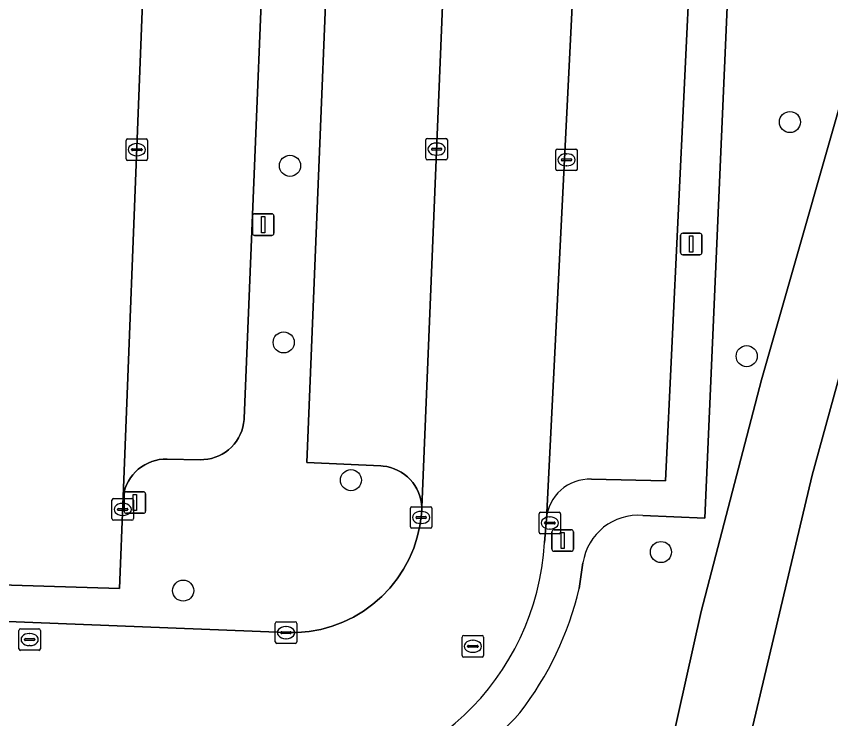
# Model space of a CAD drawing. Extents: x 161354 to 162026, y 386504 to 387460.
# Drawn here: x 161850.82 to 161888.56, y 386584.26 to 386616.82 of the extents above; entities that cross this region are included whole.
import ezdxf

# ---------------------------------------------------------------- set-up
doc = ezdxf.new("R2010")
doc.units = 0
for name, color, linetype in [('IMGEO_Boom', 7, 'Continuous'), ('IMGEO_Fietspad_gesloten', 7, 'Continuous'), ('IMGEO_Groenvoorziening', 7, 'Continuous'), ('IMGEO_Kolk', 7, 'Continuous'), ('IMGEO_Lichtmast', 7, 'Continuous'), ('IMGEO_Loofbos', 7, 'Continuous'), ('IMGEO_Parkeervlak_open', 7, 'Continuous'), ('IMGEO_Rijbaan_lokaal_open', 7, 'Continuous'), ('IMGEO_Rioolput', 7, 'Continuous'), ('IMGEO_Voetpad_open', 7, 'Continuous')]:
    doc.layers.add(name, color=color, linetype=linetype)

msp = doc.modelspace()

# ---------------------------------------------------------------- linework, layer by layer
at = {"layer": 'IMGEO_Boom'}
for centre in [(161886.672, 386611.917), (161863.503, 386609.89), (161863.211, 386601.7), (161884.67, 386601.065), (161866.326, 386595.315), (161880.694, 386591.984), (161858.553, 386590.195)]:
    msp.add_circle(centre, 0.489, dxfattribs=at)
at = {"layer": 'IMGEO_Fietspad_gesloten'}
msp.add_lwpolyline([(161903.78, 386658.264), (161898.226, 386641.486), (161894.696, 386630.28), (161890.098, 386616.576), (161885.355, 386599.961), (161882.558, 386589.231), (161881.132, 386582.855), (161879.125, 386572.213), (161878.21, 386566.397), (161877.566, 386561.139), (161876.722, 386553.592), (161875.362, 386541.23), (161878.389, 386540.917), (161879.568, 386550.833), (161881.557, 386565.903), (161884.4, 386581.575), (161887.702, 386595.552), (161893.216, 386615.601), (161906.984, 386659.234)], dxfattribs=at)
at = {"layer": 'IMGEO_Groenvoorziening'}
msp.add_lwpolyline([(161906.984, 386659.234), (161893.216, 386615.601), (161887.702, 386595.552), (161884.4, 386581.575), (161881.557, 386565.903), (161879.568, 386550.833), (161878.389, 386540.917), (161878.324, 386540.366), (161878.164, 386538.17)], dxfattribs=at)
at = {"layer": 'IMGEO_Kolk'}
for p, q in [((161855.904, 386610.211), (161855.904, 386611.063)), ((161855.979, 386611.137), (161856.831, 386611.137)), ((161856.905, 386611.063), (161856.905, 386610.211)), ((161869.798, 386610.236), (161869.798, 386611.088)), ((161869.873, 386611.162), (161870.725, 386611.162)), ((161870.799, 386611.088), (161870.799, 386610.236)), ((161856.163, 386610.631), (161856.163, 386610.643)), ((161856.206, 386610.68), (161856.604, 386610.68)), ((161856.392, 386610.917), (161856.417, 386610.917)), ((161856.647, 386610.643), (161856.647, 386610.631)), ((161870.057, 386610.656), (161870.057, 386610.668)), ((161870.495, 386610.619), (161870.097, 386610.619)), ((161870.1, 386610.705), (161870.498, 386610.705)), ((161870.286, 386610.942), (161870.311, 386610.942)), ((161870.541, 386610.668), (161870.541, 386610.656)), ((161875.894, 386610.667), (161876.746, 386610.667)), ((161856.601, 386610.594), (161856.203, 386610.594)), ((161856.415, 386610.357), (161856.39, 386610.357)), ((161870.309, 386610.382), (161870.284, 386610.382)), ((161875.819, 386609.741), (161875.819, 386610.593)), ((161876.307, 386610.447), (161876.332, 386610.447)), ((161876.82, 386610.593), (161876.82, 386609.741)), ((161856.831, 386610.137), (161855.979, 386610.137)), ((161870.725, 386610.162), (161869.873, 386610.162)), ((161876.078, 386610.161), (161876.078, 386610.173)), ((161876.516, 386610.124), (161876.118, 386610.124)), ((161876.121, 386610.21), (161876.519, 386610.21)), ((161876.33, 386609.887), (161876.305, 386609.887)), ((161876.562, 386610.173), (161876.562, 386610.161)), ((161876.746, 386609.667), (161875.894, 386609.667)), ((161855.25, 386593.533), (161855.25, 386594.385)), ((161855.325, 386594.459), (161856.177, 386594.459)), ((161856.251, 386594.385), (161856.251, 386593.533)), ((161855.552, 386594.002), (161855.95, 386594.002)), ((161855.738, 386594.239), (161855.763, 386594.239)), ((161869.081, 386593.159), (161869.081, 386594.011)), ((161869.156, 386594.085), (161870.008, 386594.085)), ((161870.082, 386594.011), (161870.082, 386593.159)), ((161855.509, 386593.953), (161855.509, 386593.965)), ((161855.947, 386593.916), (161855.549, 386593.916)), ((161855.761, 386593.679), (161855.736, 386593.679)), ((161855.993, 386593.965), (161855.993, 386593.953)), ((161869.383, 386593.628), (161869.781, 386593.628)), ((161869.569, 386593.865), (161869.594, 386593.865)), ((161875.045, 386592.904), (161875.045, 386593.756)), ((161875.12, 386593.83), (161875.972, 386593.83)), ((161876.046, 386593.756), (161876.046, 386592.904)), ((161856.177, 386593.459), (161855.325, 386593.459)), ((161869.34, 386593.579), (161869.34, 386593.591)), ((161869.778, 386593.542), (161869.38, 386593.542)), ((161869.592, 386593.305), (161869.567, 386593.305)), ((161869.824, 386593.591), (161869.824, 386593.579)), ((161875.304, 386593.324), (161875.304, 386593.336)), ((161875.742, 386593.287), (161875.344, 386593.287)), ((161875.347, 386593.373), (161875.745, 386593.373)), ((161875.533, 386593.61), (161875.558, 386593.61)), ((161875.788, 386593.336), (161875.788, 386593.324)), ((161870.008, 386593.085), (161869.156, 386593.085)), ((161875.556, 386593.05), (161875.531, 386593.05)), ((161875.972, 386592.83), (161875.12, 386592.83)), ((161862.893, 386588.746), (161863.745, 386588.746)), ((161862.818, 386587.82), (161862.818, 386588.672)), ((161863.306, 386588.526), (161863.331, 386588.526)), ((161863.819, 386588.672), (161863.819, 386587.82)), ((161863.077, 386588.24), (161863.077, 386588.252)), ((161863.515, 386588.203), (161863.117, 386588.203)), ((161863.12, 386588.289), (161863.518, 386588.289)), ((161863.329, 386587.966), (161863.304, 386587.966)), ((161863.561, 386588.252), (161863.561, 386588.24)), ((161863.745, 386587.746), (161862.893, 386587.746))]:
    msp.add_line(p, q, dxfattribs=at)
for points in [[(161855.904, 386610.211), (161855.904, 386611.063)], [(161855.979, 386611.137), (161856.831, 386611.137)], [(161856.905, 386611.063), (161856.905, 386610.211)], [(161869.798, 386610.236), (161869.798, 386611.088)], [(161869.873, 386611.162), (161870.725, 386611.162)], [(161870.799, 386611.088), (161870.799, 386610.236)], [(161875.894, 386610.667), (161876.746, 386610.667)], [(161875.819, 386609.741), (161875.819, 386610.593)], [(161876.82, 386610.593), (161876.82, 386609.741)], [(161856.831, 386610.137), (161855.979, 386610.137)], [(161870.725, 386610.162), (161869.873, 386610.162)], [(161876.746, 386609.667), (161875.894, 386609.667)], [(161855.25, 386593.533), (161855.25, 386594.385)], [(161855.325, 386594.459), (161856.177, 386594.459)], [(161856.251, 386594.385), (161856.251, 386593.533)], [(161869.081, 386593.159), (161869.081, 386594.011)], [(161869.156, 386594.085), (161870.008, 386594.085)], [(161870.082, 386594.011), (161870.082, 386593.159)], [(161875.045, 386592.904), (161875.045, 386593.756)], [(161875.12, 386593.83), (161875.972, 386593.83)], [(161876.046, 386593.756), (161876.046, 386592.904)], [(161856.177, 386593.459), (161855.325, 386593.459)], [(161870.008, 386593.085), (161869.156, 386593.085)], [(161875.972, 386592.83), (161875.12, 386592.83)], [(161862.893, 386588.746), (161863.745, 386588.746)], [(161862.818, 386587.82), (161862.818, 386588.672)], [(161863.819, 386588.672), (161863.819, 386587.82)], [(161863.745, 386587.746), (161862.893, 386587.746)]]:
    msp.add_lwpolyline(points, dxfattribs=at)
for centre, radius, start, end in [((161855.981, 386611.061), 0.0765, 91.552, 178.448), ((161855.981, 386611.061), 0.0765, 91.552, 178.448), ((161856.829, 386611.061), 0.0765, 1.552, 88.448), ((161856.829, 386611.061), 0.0765, 1.552, 88.448), ((161869.875, 386611.086), 0.0765, 91.552, 178.448), ((161869.875, 386611.086), 0.0765, 91.552, 178.448), ((161870.723, 386611.086), 0.0765, 1.552, 88.448), ((161870.723, 386611.086), 0.0765, 1.552, 88.448), ((161856.203, 386610.64), 0.0403, 85.8775, 175.7526), ((161856.2, 386610.63), 0.0366, 178.938, 274.7102), ((161856.604, 386610.637), 0.043, 264.8664, 352.4533), ((161856.608, 386610.642), 0.0386, 1.7309, 96.639), ((161870.097, 386610.665), 0.0403, 85.8775, 175.7526), ((161870.094, 386610.655), 0.0366, 178.938, 274.7102), ((161870.498, 386610.662), 0.043, 264.8664, 352.4533), ((161870.502, 386610.667), 0.0386, 1.7309, 96.639), ((161875.896, 386610.591), 0.0765, 91.552, 178.448), ((161875.896, 386610.591), 0.0765, 91.552, 178.448), ((161876.744, 386610.591), 0.0765, 1.552, 88.448), ((161876.744, 386610.591), 0.0765, 1.552, 88.448), ((161869.875, 386610.238), 0.0765, 181.552, 268.448), ((161869.875, 386610.238), 0.0765, 181.552, 268.448), ((161870.723, 386610.238), 0.0765, 271.552, 358.448), ((161870.723, 386610.238), 0.0765, 271.552, 358.448), ((161855.981, 386610.213), 0.0765, 181.552, 268.448), ((161855.981, 386610.213), 0.0765, 181.552, 268.448), ((161856.829, 386610.213), 0.0765, 271.552, 358.448), ((161856.829, 386610.213), 0.0765, 271.552, 358.448), ((161876.118, 386610.17), 0.0403, 85.8775, 175.7526), ((161876.115, 386610.16), 0.0366, 178.938, 274.7102), ((161876.519, 386610.167), 0.043, 264.8664, 352.4533), ((161876.523, 386610.172), 0.0386, 1.7309, 96.639), ((161875.896, 386609.743), 0.0765, 181.552, 268.448), ((161875.896, 386609.743), 0.0765, 181.552, 268.448), ((161876.744, 386609.743), 0.0765, 271.552, 358.448), ((161876.744, 386609.743), 0.0765, 271.552, 358.448), ((161855.327, 386594.383), 0.0765, 91.552, 178.448), ((161855.327, 386594.383), 0.0765, 91.552, 178.448), ((161856.175, 386594.383), 0.0765, 1.552, 88.448), ((161856.175, 386594.383), 0.0765, 1.552, 88.448), ((161855.549, 386593.962), 0.0403, 85.8775, 175.7526), ((161855.954, 386593.964), 0.0386, 1.7309, 96.639), ((161869.158, 386594.009), 0.0765, 91.552, 178.448), ((161869.158, 386594.009), 0.0765, 91.552, 178.448), ((161870.006, 386594.009), 0.0765, 1.552, 88.448), ((161870.006, 386594.009), 0.0765, 1.552, 88.448), ((161855.546, 386593.952), 0.0366, 178.938, 274.7102), ((161855.95, 386593.959), 0.043, 264.8664, 352.4533), ((161869.38, 386593.588), 0.0403, 85.8775, 175.7526), ((161869.785, 386593.59), 0.0386, 1.7309, 96.639), ((161875.122, 386593.754), 0.0765, 91.552, 178.448), ((161875.122, 386593.754), 0.0765, 91.552, 178.448), ((161875.97, 386593.754), 0.0765, 1.552, 88.448), ((161875.97, 386593.754), 0.0765, 1.552, 88.448), ((161855.327, 386593.535), 0.0765, 181.552, 268.448), ((161855.327, 386593.535), 0.0765, 181.552, 268.448), ((161856.175, 386593.535), 0.0765, 271.552, 358.448), ((161856.175, 386593.535), 0.0765, 271.552, 358.448), ((161869.377, 386593.578), 0.0366, 178.938, 274.7102), ((161869.781, 386593.585), 0.043, 264.8664, 352.4533), ((161875.344, 386593.333), 0.0403, 85.8775, 175.7526), ((161875.341, 386593.323), 0.0366, 178.938, 274.7102), ((161875.745, 386593.33), 0.043, 264.8664, 352.4533), ((161875.749, 386593.335), 0.0386, 1.7309, 96.639), ((161869.158, 386593.161), 0.0765, 181.552, 268.448), ((161869.158, 386593.161), 0.0765, 181.552, 268.448), ((161870.006, 386593.161), 0.0765, 271.552, 358.448), ((161870.006, 386593.161), 0.0765, 271.552, 358.448), ((161875.122, 386592.906), 0.0765, 181.552, 268.448), ((161875.122, 386592.906), 0.0765, 181.552, 268.448), ((161875.97, 386592.906), 0.0765, 271.552, 358.448), ((161875.97, 386592.906), 0.0765, 271.552, 358.448), ((161862.895, 386588.67), 0.0765, 91.552, 178.448), ((161862.895, 386588.67), 0.0765, 91.552, 178.448), ((161863.743, 386588.67), 0.0765, 1.552, 88.448), ((161863.743, 386588.67), 0.0765, 1.552, 88.448), ((161863.117, 386588.249), 0.0403, 85.8775, 175.7526), ((161863.114, 386588.239), 0.0366, 178.938, 274.7102), ((161863.518, 386588.246), 0.043, 264.8664, 352.4533), ((161863.522, 386588.251), 0.0386, 1.7309, 96.639), ((161862.895, 386587.822), 0.0765, 181.552, 268.448), ((161862.895, 386587.822), 0.0765, 181.552, 268.448), ((161863.743, 386587.822), 0.0765, 271.552, 358.448), ((161863.743, 386587.822), 0.0765, 271.552, 358.448)]:
    msp.add_arc(centre, radius, start, end, dxfattribs=at)
for centre, major_axis, ratio, start_param, end_param in [((161856.391, 386610.637), (-0.387, 0.002), 0.722429, 4.712389, 7.853982), ((161856.416, 386610.637), (-0.39, 0.002), 0.717154, 1.570796, 4.712389), ((161870.285, 386610.662), (-0.387, 0.002), 0.722429, 4.712389, 7.853982), ((161870.31, 386610.662), (-0.39, 0.002), 0.717154, 1.570796, 4.712389), ((161876.306, 386610.167), (-0.387, 0.002), 0.722429, 4.712389, 7.853982), ((161876.331, 386610.167), (-0.39, 0.002), 0.717154, 1.570796, 4.712389), ((161855.737, 386593.959), (-0.387, 0.002), 0.722429, 4.712389, 7.853982), ((161855.762, 386593.959), (-0.39, 0.002), 0.717154, 1.570796, 4.712389), ((161869.568, 386593.585), (-0.387, 0.002), 0.722429, 4.712389, 7.853982), ((161869.593, 386593.585), (-0.39, 0.002), 0.717154, 1.570796, 4.712389), ((161875.532, 386593.33), (-0.387, 0.002), 0.722429, 4.712389, 7.853982), ((161875.557, 386593.33), (-0.39, 0.002), 0.717154, 1.570796, 4.712389), ((161863.305, 386588.246), (-0.387, 0.002), 0.722429, 4.712389, 7.853982), ((161863.33, 386588.246), (-0.39, 0.002), 0.717154, 1.570796, 4.712389)]:
    msp.add_ellipse(centre, major_axis=major_axis, ratio=ratio, start_param=start_param, end_param=end_param, dxfattribs=at)
at = {"layer": 'IMGEO_Lichtmast'}
for p, q in [((161861.864, 386607.663), (161862.654, 386607.663)), ((161862.654, 386607.663), (161861.864, 386607.663)), ((161861.764, 386606.763), (161861.764, 386607.563)), ((161861.764, 386607.563), (161861.764, 386606.763)), ((161862.754, 386607.563), (161862.754, 386606.763)), ((161862.754, 386606.763), (161862.754, 386607.563)), ((161862.654, 386606.663), (161861.864, 386606.663)), ((161861.864, 386606.663), (161862.654, 386606.663)), ((161881.604, 386605.866), (161881.604, 386606.666)), ((161881.604, 386606.666), (161881.604, 386605.866)), ((161881.704, 386606.766), (161882.494, 386606.766)), ((161882.494, 386606.766), (161881.704, 386606.766)), ((161882.594, 386606.666), (161882.594, 386605.866)), ((161882.594, 386605.866), (161882.594, 386606.666)), ((161882.494, 386605.766), (161881.704, 386605.766)), ((161881.704, 386605.766), (161882.494, 386605.766)), ((161855.92, 386594.778), (161856.71, 386594.778)), ((161856.71, 386594.778), (161855.92, 386594.778)), ((161855.82, 386593.878), (161855.82, 386594.678)), ((161855.82, 386594.678), (161855.82, 386593.878)), ((161856.81, 386594.678), (161856.81, 386593.878)), ((161856.81, 386593.878), (161856.81, 386594.678)), ((161856.71, 386593.778), (161855.92, 386593.778)), ((161855.92, 386593.778), (161856.71, 386593.778)), ((161875.645, 386592.117), (161875.645, 386592.917)), ((161875.645, 386592.917), (161875.645, 386592.117)), ((161875.745, 386593.017), (161876.535, 386593.017)), ((161876.535, 386593.017), (161875.745, 386593.017)), ((161876.635, 386592.917), (161876.635, 386592.117)), ((161876.635, 386592.117), (161876.635, 386592.917)), ((161876.535, 386592.017), (161875.745, 386592.017)), ((161875.745, 386592.017), (161876.535, 386592.017))]:
    msp.add_line(p, q, dxfattribs=at)
for points in [[(161862.184, 386607.538), (161862.334, 386607.538), (161862.334, 386606.788), (161862.184, 386606.788), (161862.184, 386607.538)], [(161882.024, 386606.641), (161882.174, 386606.641), (161882.174, 386605.891), (161882.024, 386605.891), (161882.024, 386606.641)], [(161856.24, 386594.653), (161856.39, 386594.653), (161856.39, 386593.903), (161856.24, 386593.903), (161856.24, 386594.653)], [(161876.065, 386592.892), (161876.215, 386592.892), (161876.215, 386592.142), (161876.065, 386592.142), (161876.065, 386592.892)]]:
    msp.add_lwpolyline(points, dxfattribs=at)
for centre, start, end in [((161861.864, 386607.563), 90, 180), ((161861.864, 386607.563), 90, 180), ((161862.654, 386607.563), 0, 90), ((161862.654, 386607.563), 360, 90), ((161861.864, 386606.763), 180, 270), ((161861.864, 386606.763), 180, 270), ((161862.654, 386606.763), 270, 0), ((161862.654, 386606.763), 270, 0), ((161881.704, 386606.666), 90, 180), ((161881.704, 386606.666), 90, 180), ((161882.494, 386606.666), 0, 90), ((161882.494, 386606.666), 360, 90), ((161881.704, 386605.866), 180, 270), ((161881.704, 386605.866), 180, 270), ((161882.494, 386605.866), 270, 0), ((161882.494, 386605.866), 270, 0), ((161855.92, 386594.678), 90, 180), ((161855.92, 386594.678), 90, 180), ((161856.71, 386594.678), 0, 90), ((161856.71, 386594.678), 360, 90), ((161855.92, 386593.878), 180, 270), ((161855.92, 386593.878), 180, 270), ((161856.71, 386593.878), 270, 0), ((161856.71, 386593.878), 270, 0), ((161875.745, 386592.917), 90, 180), ((161875.745, 386592.917), 90, 180), ((161876.535, 386592.917), 0, 90), ((161876.535, 386592.917), 360, 90), ((161875.745, 386592.117), 180, 270), ((161875.745, 386592.117), 180, 270), ((161876.535, 386592.117), 270, 0), ((161876.535, 386592.117), 270, 0)]:
    msp.add_arc(centre, 0.1, start, end, dxfattribs=at)
at = {"layer": 'IMGEO_Loofbos'}
for points in [[(161891.633, 386634.278), (161884.529, 386634.627), (161884.42, 386632.129), (161882.729, 386593.55), (161879.861, 386593.678)], [(161861.77, 386579.51), (161861.628, 386576.152), (161860.193, 386542.12), (161875.362, 386541.23), (161876.722, 386553.592), (161877.566, 386561.139), (161878.21, 386566.397), (161879.125, 386572.213), (161881.132, 386582.855), (161882.558, 386589.231), (161885.355, 386599.961), (161890.098, 386616.576)], [(161877.081, 386591.481), (161876.912, 386590.292)]]:
    msp.add_lwpolyline(points, dxfattribs=at)
for centre, radius, start, end in [((161879.644, 386591.096), 2.591, 85.1879, 171.4499), ((161862.188, 386593.799), 15.136, 322.2648, 346.6047), ((161860.56, 386596.748), 18.278, 300.1174, 318.0713)]:
    msp.add_arc(centre, radius, start, end, dxfattribs=at)
at = {"layer": 'IMGEO_Parkeervlak_open'}
for points in [[(161857.291, 386633.277), (161855.773, 386594.555), (161855.778, 386594.589), (161855.814, 386594.766), (161855.866, 386594.939), (161855.932, 386595.106), (161856.014, 386595.267), (161856.11, 386595.42), (161856.218, 386595.564), (161856.34, 386595.697), (161856.472, 386595.819), (161856.615, 386595.929), (161856.768, 386596.026), (161856.928, 386596.108), (161857.095, 386596.176), (161857.267, 386596.229), (161857.444, 386596.266), (161857.623, 386596.287), (161857.803, 386596.292), (161859.338, 386596.262), (161859.517, 386596.267), (161859.695, 386596.287), (161859.87, 386596.323), (161860.041, 386596.375), (161860.207, 386596.442), (161860.366, 386596.524), (161860.517, 386596.619), (161860.66, 386596.727), (161860.791, 386596.848), (161860.912, 386596.98), (161861.02, 386597.123), (161861.116, 386597.274), (161861.197, 386597.433), (161861.264, 386597.599), (161861.315, 386597.771), (161861.352, 386597.946), (161861.372, 386598.124), (161861.375, 386598.18), (161862.723, 386631.048)], [(161882.674, 386632.206), (161877.342, 386632.443), (161875.384, 386593.502)], [(161877.475, 386595.356), (161880.911, 386595.284), (161882.674, 386632.206)]]:
    msp.add_lwpolyline(points, dxfattribs=at)
msp.add_lwpolyline([(161871.204, 386632.715), (161865.787, 386632.955), (161864.278, 386596.138), (161867.71, 386595.975), (161867.814, 386595.967), (161867.992, 386595.941), (161868.166, 386595.9), (161868.336, 386595.842), (161868.5, 386595.77), (161868.658, 386595.684), (161868.806, 386595.584), (161868.946, 386595.471), (161869.074, 386595.346), (161869.191, 386595.21), (161869.295, 386595.064), (161869.386, 386594.909), (161869.463, 386594.747), (161869.525, 386594.579), (161869.571, 386594.405), (161869.602, 386594.229), (161869.617, 386594.05)], close=True, dxfattribs=at)
msp.add_arc((161877.377, 386593.36), 1.998, 87.1875, 175.9365, dxfattribs=at)
at = {"layer": 'IMGEO_Rijbaan_lokaal_open'}
msp.add_lwpolyline([(161857.291, 386633.277), (161855.917, 386633.383), (161852.034, 386633.684), (161850.34, 386633.815), (161849.951, 386624.25), (161849.689, 386617.807), (161848.578, 386590.505), (161855.606, 386590.298), (161855.773, 386594.555)], close=True, dxfattribs=at)
for points in [[(161871.204, 386632.715), (161869.617, 386594.05), (161869.611, 386593.896), (161869.599, 386593.741), (161869.525, 386593.205), (161869.404, 386592.677), (161869.236, 386592.162), (161869.022, 386591.664), (161868.765, 386591.187), (161868.467, 386590.735), (161868.129, 386590.312), (161867.755, 386589.92), (161867.347, 386589.564), (161866.909, 386589.245), (161866.445, 386588.967), (161865.957, 386588.731), (161865.45, 386588.54), (161864.929, 386588.395), (161864.396, 386588.297), (161863.857, 386588.247), (161863.315, 386588.245), (161839.452, 386589.192)], [(161875.3, 386592.424), (161875.384, 386593.502), (161877.342, 386632.443)]]:
    msp.add_lwpolyline(points, dxfattribs=at)
msp.add_arc((161863.309, 386593.134), 12.012, 270.3309, 356.6106, dxfattribs=at)
at = {"layer": 'IMGEO_Rioolput'}
for p, q in [((161850.936, 386587.5), (161850.936, 386588.352)), ((161851.011, 386588.426), (161851.863, 386588.426)), ((161851.937, 386588.352), (161851.937, 386587.5)), ((161851.238, 386587.969), (161851.636, 386587.969)), ((161851.424, 386588.206), (161851.449, 386588.206)), ((161871.477, 386587.187), (161871.477, 386588.039)), ((161871.552, 386588.113), (161872.404, 386588.113)), ((161872.478, 386588.039), (161872.478, 386587.187)), ((161851.195, 386587.92), (161851.195, 386587.932)), ((161851.633, 386587.883), (161851.235, 386587.883)), ((161851.447, 386587.646), (161851.422, 386587.646)), ((161851.679, 386587.932), (161851.679, 386587.92)), ((161871.736, 386587.607), (161871.736, 386587.619)), ((161871.779, 386587.656), (161872.177, 386587.656)), ((161871.965, 386587.893), (161871.99, 386587.893)), ((161872.22, 386587.619), (161872.22, 386587.607)), ((161851.863, 386587.426), (161851.011, 386587.426)), ((161872.174, 386587.57), (161871.776, 386587.57)), ((161871.988, 386587.333), (161871.963, 386587.333)), ((161872.404, 386587.113), (161871.552, 386587.113))]:
    msp.add_line(p, q, dxfattribs=at)
for points in [[(161850.936, 386587.5), (161850.936, 386588.352)], [(161851.011, 386588.426), (161851.863, 386588.426)], [(161851.937, 386588.352), (161851.937, 386587.5)], [(161871.477, 386587.187), (161871.477, 386588.039)], [(161871.552, 386588.113), (161872.404, 386588.113)], [(161872.478, 386588.039), (161872.478, 386587.187)], [(161851.863, 386587.426), (161851.011, 386587.426)], [(161872.404, 386587.113), (161871.552, 386587.113)]]:
    msp.add_lwpolyline(points, dxfattribs=at)
for centre, radius, start, end in [((161851.013, 386588.35), 0.0765, 91.552, 178.448), ((161851.013, 386588.35), 0.0765, 91.552, 178.448), ((161851.861, 386588.35), 0.0765, 1.552, 88.448), ((161851.861, 386588.35), 0.0765, 1.552, 88.448), ((161851.235, 386587.929), 0.0403, 85.8775, 175.7526), ((161851.64, 386587.931), 0.0386, 1.7309, 96.639), ((161871.554, 386588.037), 0.0765, 91.552, 178.448), ((161871.554, 386588.037), 0.0765, 91.552, 178.448), ((161872.402, 386588.037), 0.0765, 1.552, 88.448), ((161872.402, 386588.037), 0.0765, 1.552, 88.448), ((161851.232, 386587.919), 0.0366, 178.938, 274.7102), ((161851.636, 386587.926), 0.043, 264.8664, 352.4533), ((161871.776, 386587.616), 0.0403, 85.8775, 175.7526), ((161871.773, 386587.606), 0.0366, 178.938, 274.7102), ((161872.177, 386587.613), 0.043, 264.8664, 352.4533), ((161872.181, 386587.618), 0.0386, 1.7309, 96.639), ((161851.013, 386587.502), 0.0765, 181.552, 268.448), ((161851.013, 386587.502), 0.0765, 181.552, 268.448), ((161851.861, 386587.502), 0.0765, 271.552, 358.448), ((161851.861, 386587.502), 0.0765, 271.552, 358.448), ((161871.554, 386587.189), 0.0765, 181.552, 268.448), ((161871.554, 386587.189), 0.0765, 181.552, 268.448), ((161872.402, 386587.189), 0.0765, 271.552, 358.448), ((161872.402, 386587.189), 0.0765, 271.552, 358.448)]:
    msp.add_arc(centre, radius, start, end, dxfattribs=at)
for centre, major_axis, ratio, start_param, end_param in [((161851.423, 386587.926), (-0.387, 0.002), 0.722429, 4.712389, 7.853982), ((161851.448, 386587.926), (-0.39, 0.002), 0.717154, 1.570796, 4.712389), ((161871.964, 386587.613), (-0.387, 0.002), 0.722429, 4.712389, 7.853982), ((161871.989, 386587.613), (-0.39, 0.002), 0.717154, 1.570796, 4.712389)]:
    msp.add_ellipse(centre, major_axis=major_axis, ratio=ratio, start_param=start_param, end_param=end_param, dxfattribs=at)
at = {"layer": 'IMGEO_Voetpad_open'}
for points in [[(161839.452, 386589.192), (161863.315, 386588.245), (161863.857, 386588.247), (161864.396, 386588.297), (161864.929, 386588.395), (161865.45, 386588.54), (161865.957, 386588.731), (161866.445, 386588.967), (161866.909, 386589.245), (161867.347, 386589.564), (161867.755, 386589.92), (161868.129, 386590.312), (161868.467, 386590.735), (161868.765, 386591.187), (161869.022, 386591.664), (161869.236, 386592.162), (161869.404, 386592.677), (161869.525, 386593.205), (161869.599, 386593.741), (161869.611, 386593.896), (161869.617, 386594.05), (161869.602, 386594.229), (161869.571, 386594.405), (161869.525, 386594.579), (161869.463, 386594.747), (161869.386, 386594.909), (161869.295, 386595.064), (161869.191, 386595.21), (161869.074, 386595.346), (161868.946, 386595.471), (161868.806, 386595.584), (161868.658, 386595.684), (161868.5, 386595.77), (161868.336, 386595.842), (161868.166, 386595.9), (161867.992, 386595.941), (161867.814, 386595.967), (161867.71, 386595.975), (161864.278, 386596.138), (161865.787, 386632.955)], [(161879.861, 386593.678), (161882.729, 386593.55), (161884.42, 386632.129), (161882.674, 386632.206), (161880.911, 386595.284), (161877.475, 386595.356)], [(161862.723, 386631.048), (161861.375, 386598.18), (161861.372, 386598.124), (161861.352, 386597.946), (161861.315, 386597.771), (161861.264, 386597.599), (161861.197, 386597.433), (161861.116, 386597.274), (161861.02, 386597.123), (161860.912, 386596.98), (161860.791, 386596.848), (161860.66, 386596.727), (161860.517, 386596.619), (161860.366, 386596.524), (161860.207, 386596.442), (161860.041, 386596.375), (161859.87, 386596.323), (161859.695, 386596.287), (161859.517, 386596.267), (161859.338, 386596.262), (161857.803, 386596.292), (161857.623, 386596.287), (161857.444, 386596.266), (161857.267, 386596.229), (161857.095, 386596.176), (161856.928, 386596.108), (161856.768, 386596.026), (161856.615, 386595.929), (161856.472, 386595.819), (161856.34, 386595.697), (161856.218, 386595.564), (161856.11, 386595.42), (161856.014, 386595.267), (161855.932, 386595.106), (161855.866, 386594.939), (161855.814, 386594.766), (161855.778, 386594.589), (161855.773, 386594.555), (161855.606, 386590.298), (161848.578, 386590.505)], [(161875.384, 386593.502), (161875.3, 386592.424)], [(161876.912, 386590.292), (161877.081, 386591.481)]]:
    msp.add_lwpolyline(points, dxfattribs=at)
for centre, radius, start, end in [((161877.377, 386593.36), 1.998, 87.1875, 175.9365), ((161879.644, 386591.096), 2.591, 85.1879, 171.4499), ((161863.309, 386593.134), 12.012, 270.3309, 356.6106), ((161862.188, 386593.799), 15.136, 322.2648, 346.6047), ((161860.56, 386596.748), 18.278, 300.1174, 318.0713)]:
    msp.add_arc(centre, radius, start, end, dxfattribs=at)

doc.saveas('drawing.dxf')
